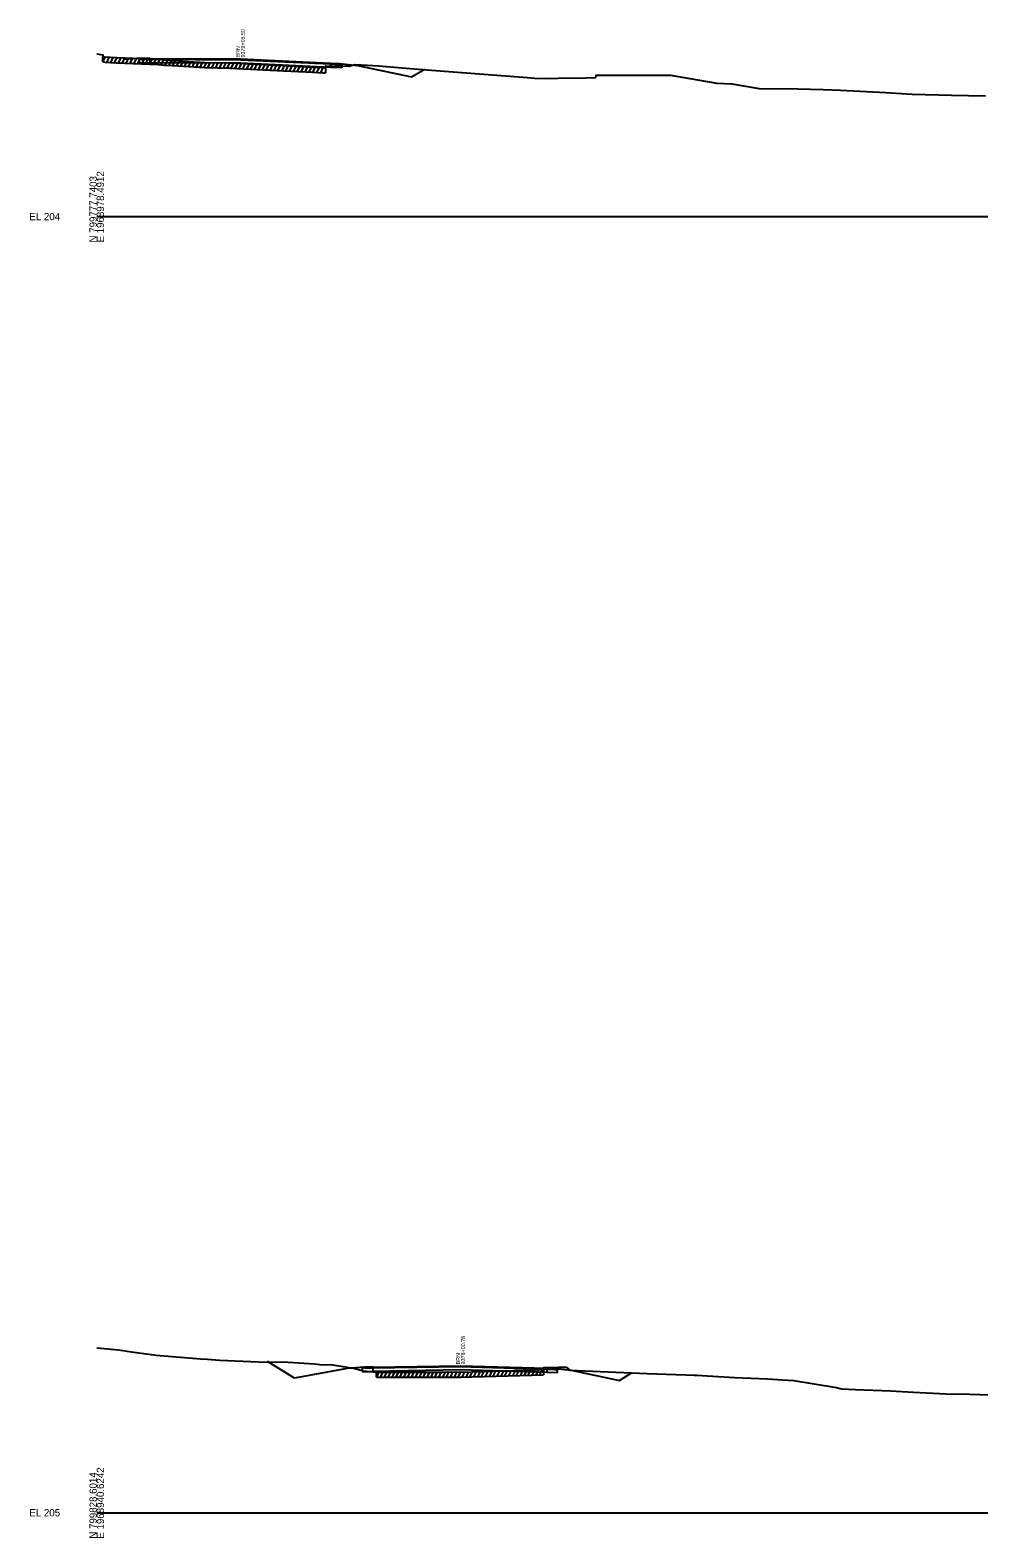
# Model space of a CAD drawing. Extents: x 1017 to 19997, y -1947 to 50737.
# Drawn here: x 13974 to 14340, y 20490 to 21072 of the extents above; entities that cross this region are included whole.
import ezdxf

# ---------------------------------------------------------------- set-up
doc = ezdxf.new("R2010")
doc.units = 0
for name, color, linetype in [('RD_GPK_XS_Cell', 7, 'Continuous'), ('RD_XS_Base', 7, 'Continuous'), ('RD_XS_ExGround', 7, 'Continuous'), ('RD_XS_ExPaveRet', 7, 'Continuous'), ('RD_XS_Greenside', 7, 'Continuous'), ('RD_XS_PaveOvlay', 7, 'Continuous'), ('RD_XS_TieSlope', 7, 'Continuous'), ('RD_XS_TX_Notes', 7, 'Continuous')]:
    doc.layers.add(name, color=color, linetype=linetype)

msp = doc.modelspace()

# ---------------------------------------------------------------- linework, layer by layer
at = {"layer": 'RD_GPK_XS_Cell'}
for p, q in [((14000, 21000), (14600, 21000)), ((14000, 20500), (14600, 20500))]:
    msp.add_line(p, q, dxfattribs=at)
at = {"layer": 'RD_XS_Base'}
for points in [[(14016.31, 21060.72), (14016.31, 21059.39)], [(14020.65, 21060.68), (14016.31, 21060.72)], [(14020.65, 21060.68), (14055.4, 21060.51), (14090.15, 21058.85)], [(14020.65, 21059.34), (14020.65, 21060.68)], [(14016.31, 21059.39), (14020.65, 21059.34)], [(14090.15, 21057.54), (14055.4, 21059.18), (14020.65, 21059.34)], [(14090.15, 21058.85), (14090.15, 21057.54)], [(14090.15, 21058.85), (14093.62, 21058.69), (14094.49, 21058.66)], [(14094.49, 21057.32), (14090.15, 21057.54)], [(14094.49, 21058.66), (14094.49, 21057.32)], [(14106.67, 20555.87), (14102.45, 20555.83)], [(14102.45, 20555.83), (14102.45, 20554.5)], [(14102.45, 20554.5), (14106.67, 20554.53)], [(14106.67, 20555.87), (14140.33, 20556.4), (14173.67, 20555.39)], [(14106.67, 20554.53), (14106.67, 20555.87)], [(14173.67, 20554.07), (14140.33, 20555.07), (14106.67, 20554.53)], [(14173.67, 20555.39), (14173.67, 20554.07)], [(14173.67, 20555.39), (14176.78, 20555.31), (14177.56, 20555.3)], [(14177.56, 20553.96), (14173.67, 20554.07)], [(14177.56, 20555.3), (14177.56, 20553.96)]]:
    msp.add_lwpolyline(points, dxfattribs=at)
at = {"layer": 'RD_XS_ExGround'}
for points in [[(14000, 21062.79), (14002.31, 21062.43), (14002.41, 21061.63), (14003.09, 21061.59), (14007.59, 21061.35), (14023.68, 21060.66), (14026.09, 21060.44), (14026.98, 21060.36), (14041.65, 21059.46), (14051.52, 21059.29), (14069.5, 21058.33), (14083.19, 21057.64), (14087.32, 21057.43), (14088.19, 21057.39), (14088.36, 21058.19), (14097.3, 21057.98), (14099.63, 21058.7), (14106.59, 21058.29), (14108.85, 21058.08), (14110.2, 21057.98), (14122.43, 21057), (14134.15, 21056.07), (14166.17, 21053.58), (14168.86, 21053.39), (14174.54, 21053.27), (14178.05, 21053.36), (14188.76, 21053.49), (14192.6, 21053.57), (14192.71, 21054.56), (14196.67, 21054.47), (14221.36, 21054.56), (14239.25, 21051.46), (14244.99, 21051.13), (14255.56, 21049.44), (14270.51, 21049.21), (14280.19, 21048.98), (14286.97, 21048.69), (14304.46, 21047.85), (14314.53, 21047.15), (14329.73, 21046.79), (14342.81, 21046.57)], [(14000, 20563.55), (14008.33, 20562.89), (14013.36, 20562), (14022.97, 20560.72), (14040.04, 20559.38), (14042.72, 20559.18), (14047.33, 20558.82), (14062.48, 20558.23), (14073.86, 20558.03), (14084.01, 20557.38), (14087.06, 20557.09), (14090.26, 20557.22), (14098.13, 20555.94), (14098.75, 20555.77), (14099.08, 20555.73), (14102.87, 20554.72), (14107.97, 20554.25), (14133.39, 20554.27), (14137.94, 20554.32), (14139.44, 20554.26), (14140.14, 20554.27), (14140.56, 20554.27), (14144.78, 20554.4), (14172.3, 20555.21), (14172.47, 20556.02), (14178.08, 20556.13), (14179.28, 20556.15), (14180.55, 20556.18), (14181.1, 20556.19), (14182.5, 20554.96), (14191.27, 20554.63), (14212.34, 20553.75), (14227.08, 20553.14), (14230.52, 20553.07), (14231.59, 20553.09), (14235.53, 20552.75), (14246.14, 20552.13), (14258.7, 20551.69), (14264.61, 20551.24), (14268.9, 20550.94), (14285.44, 20548.28), (14287.3, 20547.77), (14292.71, 20547.56), (14306.27, 20546.98), (14315.1, 20546.51), (14327.67, 20545.9), (14336.77, 20545.75), (14348.46, 20545.31)]]:
    msp.add_lwpolyline(points, dxfattribs=at)
at = {"layer": 'RD_XS_ExPaveRet'}
for p, q in [((14002.41, 21059.63), (14002.41, 21061.63)), ((14002.41, 21059.63), (14003.38, 21061.57)), ((14002.41, 21059.63), (14003.09, 21059.59)), ((14003.09, 21059.59), (14007.59, 21059.35)), ((14003.91, 21059.55), (14004.88, 21061.49)), ((14005.41, 21059.46), (14006.38, 21061.41)), ((14006.91, 21059.38), (14007.88, 21061.33)), ((14008.41, 21059.31), (14009.39, 21061.27)), ((14009.91, 21059.25), (14010.89, 21061.2)), ((14011.41, 21059.18), (14012.39, 21061.14)), ((14012.91, 21059.12), (14013.89, 21061.08)), ((14014.41, 21059.05), (14015.39, 21061.01)), ((14015.91, 21058.99), (14016.89, 21060.95)), ((14017.41, 21058.92), (14018.39, 21060.88)), ((14018.91, 21058.86), (14019.89, 21060.82)), ((14020.41, 21058.8), (14021.39, 21060.75)), ((14021.91, 21058.73), (14022.89, 21060.69)), ((14023.41, 21058.67), (14024.37, 21060.6)), ((14024.91, 21058.55), (14025.87, 21060.46)), ((14026.41, 21058.42), (14027.37, 21060.34)), ((14027.91, 21058.31), (14028.88, 21060.25)), ((14029.41, 21058.21), (14030.38, 21060.15)), ((14030.91, 21058.12), (14031.88, 21060.06)), ((14032.41, 21058.03), (14033.38, 21059.97)), ((14033.91, 21057.93), (14034.88, 21059.87)), ((14035.41, 21057.84), (14036.38, 21059.78)), ((14036.91, 21057.75), (14037.88, 21059.69)), ((14038.41, 21057.66), (14039.38, 21059.6)), ((14039.91, 21057.56), (14040.88, 21059.5)), ((14041.41, 21057.47), (14042.39, 21059.44)), ((14042.91, 21057.43), (14043.9, 21059.42)), ((14007.59, 21059.35), (14023.68, 21058.66)), ((14023.68, 21058.66), (14026.09, 21058.44)), ((14026.09, 21058.44), (14026.98, 21058.36)), ((14026.98, 21058.36), (14041.65, 21057.46)), ((14041.65, 21057.46), (14051.52, 21057.29)), ((14044.41, 21057.41), (14045.4, 21059.39)), ((14045.91, 21057.38), (14046.9, 21059.37)), ((14047.41, 21057.36), (14048.4, 21059.34)), ((14048.91, 21057.33), (14049.9, 21059.32)), ((14050.41, 21057.31), (14051.4, 21059.29)), ((14051.52, 21057.29), (14069.5, 21056.33)), ((14051.91, 21057.27), (14052.88, 21059.22)), ((14053.41, 21057.19), (14054.38, 21059.14)), ((14054.91, 21057.11), (14055.88, 21059.06)), ((14056.41, 21057.03), (14057.38, 21058.98)), ((14057.91, 21056.95), (14058.88, 21058.9)), ((14059.41, 21056.87), (14060.38, 21058.82)), ((14060.91, 21056.79), (14061.88, 21058.74)), ((14062.41, 21056.71), (14063.38, 21058.66)), ((14063.91, 21056.63), (14064.88, 21058.57)), ((14065.41, 21056.55), (14066.38, 21058.49)), ((14066.91, 21056.47), (14067.88, 21058.41)), ((14068.41, 21056.39), (14069.38, 21058.33)), ((14069.5, 21056.33), (14083.19, 21055.64)), ((14069.91, 21056.31), (14070.88, 21058.26)), ((14071.41, 21056.23), (14072.38, 21058.18)), ((14072.91, 21056.16), (14073.88, 21058.11)), ((14074.41, 21056.08), (14075.38, 21058.03)), ((14075.91, 21056), (14076.88, 21057.95)), ((14077.41, 21055.93), (14078.38, 21057.88)), ((14078.91, 21055.85), (14079.88, 21057.8)), ((14080.41, 21055.78), (14081.38, 21057.73)), ((14081.91, 21055.7), (14082.88, 21057.65)), ((14083.19, 21055.64), (14087.32, 21055.43)), ((14083.41, 21055.63), (14084.38, 21057.58)), ((14084.91, 21055.55), (14085.88, 21057.5)), ((14086.41, 21055.47), (14087.38, 21057.43)), ((14087.32, 21055.43), (14088.19, 21055.39)), ((14088.19, 21057.39), (14088.19, 21055.39)), ((14107.97, 20552.25), (14108.97, 20554.25)), ((14107.97, 20552.25), (14107.97, 20554.25)), ((14109.47, 20552.25), (14110.47, 20554.25)), ((14110.97, 20552.25), (14111.97, 20554.25)), ((14112.47, 20552.25), (14113.47, 20554.25)), ((14113.97, 20552.25), (14114.97, 20554.25)), ((14115.47, 20552.25), (14116.47, 20554.25)), ((14116.97, 20552.25), (14117.97, 20554.25)), ((14118.47, 20552.25), (14119.47, 20554.25)), ((14119.97, 20552.25), (14120.97, 20554.26)), ((14121.47, 20552.26), (14122.47, 20554.26)), ((14122.97, 20552.26), (14123.97, 20554.26)), ((14124.47, 20552.26), (14125.47, 20554.26)), ((14125.97, 20552.26), (14126.97, 20554.26)), ((14127.47, 20552.26), (14128.47, 20554.26)), ((14128.97, 20552.26), (14129.97, 20554.26)), ((14130.47, 20552.26), (14131.47, 20554.26)), ((14131.97, 20552.26), (14132.97, 20554.27)), ((14133.47, 20552.27), (14134.48, 20554.28)), ((14134.97, 20552.29), (14135.98, 20554.3)), ((14136.47, 20552.3), (14137.48, 20554.32)), ((14137.97, 20552.32), (14138.95, 20554.28)), ((14139.47, 20552.26), (14140.48, 20554.27)), ((14140.97, 20552.28), (14141.99, 20554.31)), ((14142.47, 20552.33), (14143.49, 20554.36)), ((14143.97, 20552.37), (14144.99, 20554.4)), ((14145.47, 20552.42), (14146.49, 20554.45)), ((14146.97, 20552.46), (14147.99, 20554.49)), ((14148.47, 20552.51), (14149.49, 20554.54)), ((14149.97, 20552.55), (14150.99, 20554.58)), ((14151.47, 20552.6), (14152.49, 20554.63)), ((14152.97, 20552.64), (14153.99, 20554.67)), ((14154.47, 20552.68), (14155.49, 20554.71)), ((14155.97, 20552.73), (14156.99, 20554.76)), ((14157.47, 20552.77), (14158.49, 20554.8)), ((14158.97, 20552.82), (14159.99, 20554.85)), ((14160.47, 20552.86), (14161.49, 20554.89)), ((14161.97, 20552.91), (14162.99, 20554.94)), ((14163.47, 20552.95), (14164.49, 20554.98)), ((14164.97, 20553), (14165.99, 20555.03)), ((14166.47, 20553.04), (14167.49, 20555.07)), ((14167.97, 20553.08), (14168.99, 20555.11)), ((14169.47, 20553.13), (14170.49, 20555.16)), ((14170.97, 20553.17), (14171.99, 20555.2)), ((14172.3, 20555.21), (14172.3, 20553.21)), ((14107.97, 20552.25), (14133.39, 20552.27)), ((14133.39, 20552.27), (14137.94, 20552.32)), ((14137.94, 20552.32), (14139.44, 20552.26)), ((14139.44, 20552.26), (14140.14, 20552.27)), ((14140.14, 20552.27), (14140.56, 20552.27)), ((14140.56, 20552.27), (14144.78, 20552.4)), ((14144.78, 20552.4), (14172.3, 20553.21))]:
    msp.add_line(p, q, dxfattribs=at)
at = {"layer": 'RD_XS_Greenside'}
for points in [[(14017.17, 21061.03), (14010.22, 21060.63)], [(14093.62, 21059.01), (14100.57, 21058.26)], [(14100.57, 21058.26), (14121.42, 21053.92)], [(14096.56, 20555.62), (14076.35, 20551.94)], [(14103.3, 20556.15), (14096.56, 20555.62)], [(14176.78, 20555.63), (14183, 20555.01)], [(14183, 20555.01), (14201.65, 20551.05)]]:
    msp.add_lwpolyline(points, dxfattribs=at)
at = {"layer": 'RD_XS_PaveOvlay'}
for points in [[(14017.17, 21061.03), (14017.17, 21060.71)], [(14020.65, 21060.99), (14017.17, 21061.03)], [(14017.17, 21060.71), (14020.65, 21060.68)], [(14020.65, 21060.99), (14055.4, 21060.83), (14090.15, 21059.17)], [(14020.65, 21060.68), (14020.65, 21060.99)], [(14090.15, 21059.17), (14090.15, 21058.85)], [(14090.15, 21059.17), (14093.62, 21059.01)], [(14093.62, 21058.69), (14090.15, 21058.85)], [(14093.62, 21059.01), (14093.62, 21058.69)], [(14106.67, 20556.18), (14103.3, 20556.15)], [(14103.3, 20556.15), (14103.3, 20555.84)], [(14103.3, 20555.84), (14106.67, 20555.87)], [(14106.67, 20556.18), (14140.33, 20556.72), (14173.67, 20555.7)], [(14106.67, 20555.87), (14106.67, 20556.18)], [(14173.67, 20555.7), (14173.67, 20555.39)], [(14173.67, 20555.7), (14176.78, 20555.63)], [(14176.78, 20555.31), (14173.67, 20555.39)], [(14176.78, 20555.63), (14176.78, 20555.31)]]:
    msp.add_lwpolyline(points, dxfattribs=at)
at = {"layer": 'RD_XS_TieSlope'}
for points in [[(14121.42, 21053.92), (14126.54, 21056.79)], [(14076.35, 20551.94), (14065.81, 20558.36)], [(14201.65, 20551.05), (14206.25, 20554.02)]]:
    msp.add_lwpolyline(points, dxfattribs=at)

# ---------------------------------------------------------------- texts
at = {"layer": 'RD_GPK_XS_Cell'}
for s, p in [('N 799777.7403', (14000, 20990)), ('E 1968978.4912', (14002.8, 20990)), ('N 799828.6014', (14000, 20490)), ('E 1968940.6242', (14002.8, 20490))]:
    msp.add_text(s, height=2.8, rotation=90, dxfattribs=at).set_placement(p)
for s, p in [('EL 204', (13974, 20998.6)), ('EL 205', (13974, 20498.6))]:
    msp.add_text(s, height=2.8, dxfattribs=at).set_placement(p)
at = {"layer": 'RD_XS_TX_Notes'}
for s, p in [(' 9379+05.50', (14057.12, 21060.77)), (' BRN', (14055.17, 21060.77)), (' 9378+00.78', (14142.08, 20556.65)), (' BRN', (14140.13, 20556.65))]:
    msp.add_text(s, height=1.5, rotation=90, dxfattribs=at).set_placement(p)

doc.saveas('drawing.dxf')
